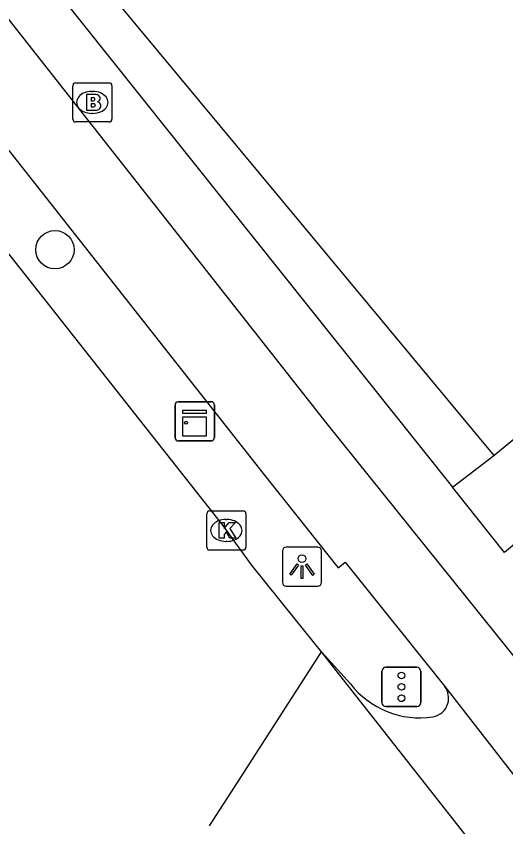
# Model space of a CAD drawing. Extents: x 161087 to 161922, y 382574 to 383873.
# Drawn here: x 161302.34 to 161314.84, y 383066.97 to 383087.66 of the extents above; entities that cross this region are included whole.
import ezdxf

# ---------------------------------------------------------------- set-up
doc = ezdxf.new("R2010")
doc.units = 0
for name, color, linetype in [('IMGEO_Boom', 7, 'Continuous'), ('IMGEO_Brandkraan', 7, 'Continuous'), ('IMGEO_Fietspad_gesloten', 7, 'Continuous'), ('IMGEO_Kast', 7, 'Continuous'), ('IMGEO_Kolk', 7, 'Continuous'), ('IMGEO_Lichtpunt', 7, 'Continuous'), ('IMGEO_Pand', 7, 'Continuous'), ('IMGEO_Rijbaan_lokaal_gesloten', 7, 'Continuous'), ('IMGEO_Verkeersregelinstallatiepaal', 7, 'Continuous'), ('IMGEO_Voetpad_open', 7, 'Continuous')]:
    doc.layers.add(name, color=color, linetype=linetype)

msp = doc.modelspace()

# ---------------------------------------------------------------- linework, layer by layer
at = {"layer": 'IMGEO_Boom'}
msp.add_circle((161303.331, 383081.699), 0.489, dxfattribs=at)
at = {"layer": 'IMGEO_Brandkraan'}
for p, q in [((161303.786, 383085.034), (161303.786, 383085.886)), ((161303.861, 383085.96), (161304.713, 383085.96)), ((161304.787, 383085.886), (161304.787, 383085.034)), ((161304.274, 383085.74), (161304.299, 383085.74)), ((161304.297, 383085.18), (161304.272, 383085.18)), ((161304.713, 383084.96), (161303.861, 383084.96))]:
    msp.add_line(p, q, dxfattribs=at)
for points in [[(161303.786, 383085.034), (161303.786, 383085.886)], [(161303.861, 383085.96), (161304.713, 383085.96)], [(161304.787, 383085.886), (161304.787, 383085.034)], [(161304.134, 383085.66), (161304.134, 383085.26), (161304.347, 383085.26)], [(161304.365, 383085.66), (161304.134, 383085.66)], [(161304.313, 383085.579), (161304.259, 383085.579), (161304.259, 383085.503)], [(161304.259, 383085.503), (161304.312, 383085.503)], [(161304.321, 383085.427), (161304.259, 383085.427), (161304.259, 383085.346)], [(161304.259, 383085.346), (161304.321, 383085.346)], [(161304.713, 383084.96), (161303.861, 383084.96)]]:
    msp.add_lwpolyline(points, dxfattribs=at)
for centre, radius, start, end in [((161303.863, 383085.884), 0.0765, 91.552, 178.448), ((161303.863, 383085.884), 0.0765, 91.552, 178.448), ((161304.711, 383085.884), 0.0765, 1.552, 88.448), ((161304.711, 383085.884), 0.0765, 1.552, 88.448), ((161304.314, 383085.541), 0.0379, 267.8285, 90.9355), ((161304.369, 383085.515), 0.145, 59.4692, 91.5367), ((161304.394, 383085.562), 0.0922, 285.5137, 58.1501), ((161304.399, 383085.37), 0.105, 301.3115, 78.989), ((161304.322, 383085.386), 0.0404, 269.8759, 90.5077), ((161304.353, 383085.511), 0.251, 268.6676, 293.5347), ((161303.863, 383085.036), 0.0765, 181.552, 268.448), ((161303.863, 383085.036), 0.0765, 181.552, 268.448), ((161304.711, 383085.036), 0.0765, 271.552, 358.448), ((161304.711, 383085.036), 0.0765, 271.552, 358.448)]:
    msp.add_arc(centre, radius, start, end, dxfattribs=at)
for centre, major_axis, ratio, start_param, end_param in [((161304.273, 383085.46), (-0.387, 0.002), 0.722429, 4.712389, 7.853982), ((161304.298, 383085.46), (-0.39, 0.002), 0.717154, 1.570796, 4.712389)]:
    msp.add_ellipse(centre, major_axis=major_axis, ratio=ratio, start_param=start_param, end_param=end_param, dxfattribs=at)
at = {"layer": 'IMGEO_Fietspad_gesloten'}
for points in [[(161317.769, 383067.924), (161310.282, 383077.252), (161288.336, 383105.145), (161283.981, 383110.422), (161278.277, 383117.164)], [(161276.591, 383115.882), (161282.397, 383109.044), (161286.834, 383103.696), (161308.644, 383075.982), (161310.56, 383073.578), (161310.735, 383073.723), (161313.28, 383070.545)], [(161313.28, 383070.545), (161323.08, 383057.943)]]:
    msp.add_lwpolyline(points, dxfattribs=at)
at = {"layer": 'IMGEO_Kast'}
for p, q in [((161306.474, 383077.816), (161307.315, 383077.816)), ((161307.315, 383077.816), (161306.474, 383077.816)), ((161306.399, 383076.891), (161306.399, 383077.732)), ((161306.399, 383077.732), (161306.399, 383076.891)), ((161307.399, 383077.741), (161307.399, 383076.9)), ((161307.399, 383076.9), (161307.399, 383077.741)), ((161307.324, 383076.816), (161306.483, 383076.816)), ((161306.483, 383076.816), (161307.324, 383076.816))]:
    msp.add_line(p, q, dxfattribs=at)
for points in [[(161306.594, 383077.606), (161307.194, 383077.606), (161307.194, 383077.521), (161306.594, 383077.521), (161306.594, 383077.606)], [(161306.594, 383077.431), (161307.194, 383077.431), (161307.194, 383076.942), (161306.594, 383076.942), (161306.594, 383077.431)]]:
    msp.add_lwpolyline(points, dxfattribs=at)
msp.add_circle((161306.678, 383077.28), 0.0377, dxfattribs=at)
for centre, start, end in [((161306.477, 383077.738), 92.4484, 184.2845), ((161306.477, 383077.738), 92.4484, 184.2845), ((161307.321, 383077.738), 2.4484, 94.2845), ((161307.321, 383077.738), 2.4484, 94.2845), ((161306.477, 383076.894), 182.4484, 274.2845), ((161306.477, 383076.894), 182.4484, 274.2845), ((161307.321, 383076.894), 272.4484, 4.2845), ((161307.321, 383076.894), 272.4484, 4.2845)]:
    msp.add_arc(centre, 0.0779, start, end, dxfattribs=at)
at = {"layer": 'IMGEO_Kolk'}
for p, q in [((161307.205, 383074.106), (161307.205, 383074.958)), ((161307.28, 383075.032), (161308.132, 383075.032)), ((161308.206, 383074.958), (161308.206, 383074.106)), ((161307.693, 383074.812), (161307.718, 383074.812)), ((161307.716, 383074.252), (161307.691, 383074.252)), ((161308.132, 383074.032), (161307.28, 383074.032))]:
    msp.add_line(p, q, dxfattribs=at)
for points in [[(161307.205, 383074.106), (161307.205, 383074.958)], [(161307.28, 383075.032), (161308.132, 383075.032)], [(161308.206, 383074.958), (161308.206, 383074.106)], [(161307.526, 383074.732), (161307.649, 383074.732), (161307.649, 383074.581), (161307.779, 383074.732), (161307.943, 383074.732), (161307.797, 383074.581), (161307.95, 383074.332), (161307.798, 383074.332), (161307.713, 383074.496), (161307.649, 383074.429), (161307.649, 383074.332), (161307.526, 383074.332), (161307.526, 383074.732)], [(161308.132, 383074.032), (161307.28, 383074.032)]]:
    msp.add_lwpolyline(points, dxfattribs=at)
for centre, start, end in [((161307.282, 383074.956), 91.552, 178.448), ((161307.282, 383074.956), 91.552, 178.448), ((161308.13, 383074.956), 1.552, 88.448), ((161308.13, 383074.956), 1.552, 88.448), ((161307.282, 383074.108), 181.552, 268.448), ((161307.282, 383074.108), 181.552, 268.448), ((161308.13, 383074.108), 271.552, 358.448), ((161308.13, 383074.108), 271.552, 358.448)]:
    msp.add_arc(centre, 0.0765, start, end, dxfattribs=at)
for centre, major_axis, ratio, start_param, end_param in [((161307.692, 383074.532), (-0.387, 0.002), 0.722429, 4.712389, 7.853982), ((161307.717, 383074.532), (-0.39, 0.002), 0.717154, 1.570796, 4.712389)]:
    msp.add_ellipse(centre, major_axis=major_axis, ratio=ratio, start_param=start_param, end_param=end_param, dxfattribs=at)
at = {"layer": 'IMGEO_Lichtpunt'}
for p, q in [((161310.039, 383074.107), (161309.231, 383074.107)), ((161310.039, 383074.107), (161309.231, 383074.107)), ((161309.137, 383074.012), (161309.137, 383073.205)), ((161309.137, 383074.012), (161309.137, 383073.205)), ((161310.133, 383073.205), (161310.133, 383074.012)), ((161310.133, 383073.205), (161310.133, 383074.012)), ((161309.231, 383073.111), (161310.039, 383073.111)), ((161309.231, 383073.111), (161310.039, 383073.111))]:
    msp.add_line(p, q, dxfattribs=at)
for points in [[(161309.511, 383073.676), (161309.55, 383073.648), (161309.362, 383073.386), (161309.324, 383073.413), (161309.511, 383073.676)], [(161309.723, 383073.648), (161309.761, 383073.675), (161309.948, 383073.413), (161309.909, 383073.385), (161309.723, 383073.648)], [(161309.613, 383073.628), (161309.66, 383073.628), (161309.66, 383073.306), (161309.613, 383073.306), (161309.613, 383073.628)]]:
    msp.add_lwpolyline(points, dxfattribs=at)
msp.add_circle((161309.636, 383073.81), 0.0994, dxfattribs=at)
for centre, start, end in [((161309.231, 383074.012), 90, 180), ((161309.231, 383074.012), 90, 180), ((161310.039, 383074.012), 0, 90), ((161310.039, 383074.012), 0, 90), ((161309.231, 383073.205), 180, 270), ((161309.231, 383073.205), 180, 270), ((161310.039, 383073.205), 270, 0), ((161310.039, 383073.205), 270, 360)]:
    msp.add_arc(centre, 0.0946, start, end, dxfattribs=at)
at = {"layer": 'IMGEO_Pand'}
for points in [[(161303.223, 383090.065), (161314.528, 383076.448)], [(161314.528, 383076.448), (161325.68, 383085.643)]]:
    msp.add_lwpolyline(points, dxfattribs=at)
at = {"layer": 'IMGEO_Rijbaan_lokaal_gesloten'}
for points in [[(161310.134, 383071.432), (161309.464, 383072.265), (161308.345, 383073.655), (161307.615, 383074.667), (161287.586, 383100.08), (161286.681, 383101.086), (161285.856, 383101.979), (161274.401, 383113.771), (161260.112, 383128.472), (161250.747, 383138.142), (161249.891, 383139.013)], [(161307.272, 383066.988), (161308.081, 383068.244), (161310.134, 383071.432)], [(161322.567, 383055.613), (161310.134, 383071.432)]]:
    msp.add_lwpolyline(points, dxfattribs=at)
at = {"layer": 'IMGEO_Verkeersregelinstallatiepaal'}
for p, q in [((161311.776, 383071.037), (161312.566, 383071.037)), ((161312.566, 383071.037), (161311.776, 383071.037)), ((161311.676, 383070.137), (161311.676, 383070.937)), ((161311.676, 383070.937), (161311.676, 383070.137)), ((161312.666, 383070.937), (161312.666, 383070.137)), ((161312.666, 383070.137), (161312.666, 383070.937)), ((161312.566, 383070.037), (161311.776, 383070.037)), ((161311.776, 383070.037), (161312.566, 383070.037))]:
    msp.add_line(p, q, dxfattribs=at)
for centre in [(161312.171, 383070.827), (161312.171, 383070.537), (161312.171, 383070.247)]:
    msp.add_circle(centre, 0.085, dxfattribs=at)
for centre, start, end in [((161311.776, 383070.937), 90, 180), ((161311.776, 383070.937), 90, 180), ((161312.566, 383070.937), 0, 90), ((161312.566, 383070.937), 360, 90), ((161311.776, 383070.137), 180, 270), ((161311.776, 383070.137), 180, 270), ((161312.566, 383070.137), 270, 0), ((161312.566, 383070.137), 270, 0)]:
    msp.add_arc(centre, 0.1, start, end, dxfattribs=at)
at = {"layer": 'IMGEO_Voetpad_open'}
for points in [[(161294.883, 383101.006), (161293.859, 383100.22), (161313.477, 383075.634)], [(161313.477, 383075.634), (161314.528, 383076.448)], [(161315.817, 383074.812), (161314.803, 383073.972), (161313.477, 383075.634)], [(161310.872, 383070.614), (161310.134, 383071.432)]]:
    msp.add_lwpolyline(points, dxfattribs=at)
for centre, radius, start, end in [((161312.644, 383071.988), 2.242, 217.8006, 278.3896), ((161312.872, 383070.249), 0.504, 344.5938, 35.969), ((161312.889, 383070.252), 0.489, 279.7017, 343.7305)]:
    msp.add_arc(centre, radius, start, end, dxfattribs=at)

doc.saveas('drawing.dxf')
